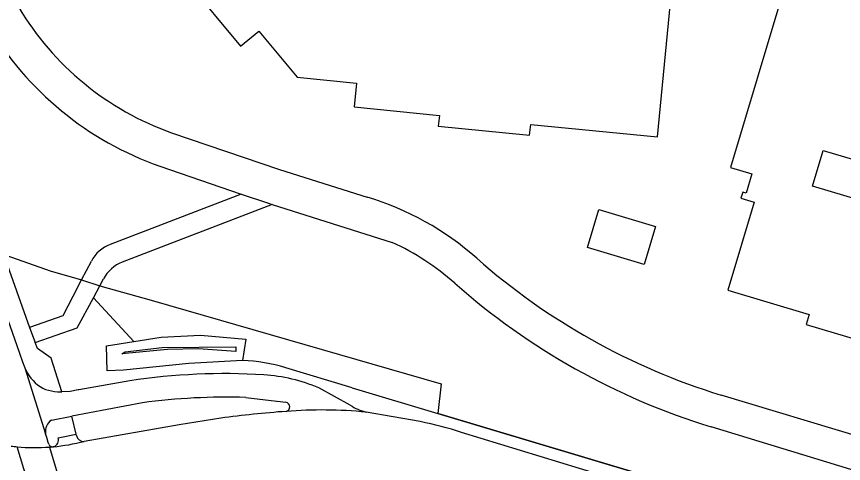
# Model space of a CAD drawing. Extents: x 194485 to 197793, y 468269 to 470822.
# Drawn here: x 196874.4 to 196967.3, y 468949.9 to 469000.2 of the extents above; entities that cross this region are included whole.
import ezdxf

# ---------------------------------------------------------------- set-up
doc = ezdxf.new("R2010")
doc.units = 0
for name, color, linetype in [('BGT grensvlak begroeid terreindeel', 7, 'Continuous'), ('BGT grensvlak pand op maaiveld', 7, 'Continuous'), ('BGT grensvlak waterdeel', 7, 'Continuous'), ('BGT grensvlak wegdeel', 7, 'Continuous'), ('BGT lijnelement scheiding hek', 7, 'Continuous'), ('BGT lijnelement scheiding uitbreiding populatie draadraster', 7, 'Continuous')]:
    doc.layers.add(name, color=color, linetype=linetype)

msp = doc.modelspace()

# ---------------------------------------------------------------- linework, layer by layer
at = {"layer": 'BGT grensvlak begroeid terreindeel'}
for p, q in [((196883.076, 468968.556), (196887.608, 468963.639)), ((196912.148, 468958.442), (196904.673, 468960.681)), ((196912.148, 468958.442), (196921.758, 468955.563))]:
    msp.add_line(p, q, dxfattribs=at)
for points in [[(196887.608, 468963.639), (196890.675, 468964.137), (196895.072, 468964.352), (196900.185, 468963.891), (196899.816, 468961.504)], [(196884.596, 468960.355), (196884.541, 468963.141), (196887.608, 468963.639)], [(196899.816, 468961.504), (196893.768, 468961.155), (196886.453, 468960.427), (196884.596, 468960.355)], [(196921.758, 468955.563), (197006.594, 468930.152), (197013.008, 468928.23)]]:
    msp.add_lwpolyline(points, dxfattribs=at)
msp.add_arc((196898.919, 468941.468), 20.056, 73.32832, 87.43728, dxfattribs=at)
at = {"layer": 'BGT grensvlak pand op maaiveld'}
for points in [[(196960.657, 469003.262), (196954.665, 468983.217), (196957.051, 468982.504), (196956.399, 468980.325), (196956.033, 468980.434), (196955.832, 468979.762), (196957.318, 468979.318), (196954.357, 468969.412), (196963.503, 468966.678), (196963.168, 468965.557), (196977.515, 468961.268), (196981.838, 468975.731), (196963.883, 468981.098), (196965.08, 468985.103), (196970.507, 468983.481), (196973.255, 468992.673), (196976.716, 468991.638), (196981.153, 469006.48)], [(196893.488, 469004.227), (196899.582, 468996.843), (196901.663, 468998.52), (196905.936, 468993.349), (196912.618, 468992.681), (196912.376, 468990.007), (196921.931, 468989.046), (196921.799, 468987.85), (196932.08, 468986.83), (196932.199, 468988.019), (196946.442, 468986.637), (196947.921, 469001.751)], [(196938.57, 468974.213), (196939.857, 468978.48), (196946.217, 468976.553), (196944.932, 468972.302), (196938.57, 468974.213)]]:
    msp.add_lwpolyline(points, dxfattribs=at)
at = {"layer": 'BGT grensvlak waterdeel'}
msp.add_line((196886.261, 468962.262), (196886.608, 468962.486), dxfattribs=at)
msp.add_lwpolyline([(196886.608, 468962.486), (196890.776, 468962.971), (196899.064, 468963.055), (196899.043, 468962.5), (196894.878, 468962.801), (196891.366, 468962.729), (196886.261, 468962.262)], dxfattribs=at)
at = {"layer": 'BGT grensvlak wegdeel'}
for p, q in [((196890.534, 468983.334), (196899.673, 468980.219)), ((196899.673, 468980.219), (196884.931, 468974.552)), ((196903.159, 468979.042), (196886.295, 468972.559)), ((196903.159, 468979.042), (196916.648, 468974.785)), ((196881.723, 468970.572), (196882.821, 468972.672)), ((196883.768, 468969.881), (196884.185, 468970.678)), ((196881.318, 468969.796), (196881.723, 468970.572)), ((196881.723, 468970.572), (196883.768, 468969.881)), ((196883.076, 468968.556), (196883.768, 468969.881)), ((196875.867, 468965.201), (196876.511, 468963.53)), ((196875.333, 468960.692), (196877.688, 468953.259)), ((196911.904, 468956.49), (196908.4, 468958.417)), ((196888.564, 468956.744), (196880.63, 468955.245)), ((196986.679, 468947.589), (196953.588, 468957.615)), ((196878.358, 468954.801), (196880.63, 468955.245)), ((196881.125, 468953.217), (196880.63, 468955.245)), ((196919.789, 468954.63), (196913.724, 468955.699)), ((197014.978, 468934.98), (196952.486, 468954.031)), ((196877.804, 468952.854), (196877.688, 468953.259)), ((196879.089, 468952.819), (196881.125, 468953.217)), ((196881.163, 468953.059), (196881.125, 468953.217)), ((196877.972, 468952.269), (196877.804, 468952.854)), ((196878.028, 468952.079), (196877.972, 468952.269)), ((196878.12, 468951.771), (196880.088, 468945.147)), ((196878.601, 468951.815), (196878.519, 468951.804))]:
    msp.add_line(p, q, dxfattribs=at)
for points in [[(196891.844, 468987.113), (196903.983, 468982.976), (196913.815, 468979.873)], [(196899.673, 468980.219), (196902.736, 468979.175), (196903.159, 468979.042)], [(196871.27, 468978.091), (196875.867, 468965.201)], [(196871.75, 468970.795), (196874.753, 468962.331)], [(196881.318, 468969.796), (196879.614, 468966.536), (196875.867, 468965.201)], [(196876.511, 468963.53), (196881.242, 468965.168), (196883.076, 468968.556)], [(196879.498, 468957.986), (196878.314, 468961.774), (196876.769, 468962.858), (196876.511, 468963.53)], [(196874.753, 468962.331), (196875.079, 468961.336), (196875.333, 468960.692)], [(196875.333, 468960.692), (196875.644, 468960.078), (196875.828, 468959.786), (196876.035, 468959.505), (196876.265, 468959.239), (196876.516, 468958.992), (196876.785, 468958.766), (196877.07, 468958.566), (196877.37, 468958.395), (196877.682, 468958.257), (196878.004, 468958.153), (196878.335, 468958.077), (196878.674, 468958.027), (196879.019, 468957.998), (196879.498, 468957.986)], [(196887.161, 468959.224), (196881.398, 468958.212), (196881.348, 468958.194), (196880.438, 468958.007), (196879.498, 468957.986)], [(196900.199, 468957.347), (196903.669, 468956.939), (196903.706, 468956.943), (196904.678, 468956.82)], [(196897.36, 468955.019), (196892.709, 468954.274), (196882.026, 468952.413)], [(196948.624, 468946.111), (196947.391, 468946.483), (196939.902, 468948.699), (196924.43, 468953.413)], [(196879.239, 468935.418), (196877.274, 468942.523), (196876.732, 468944.395), (196874.494, 468951.801)]]:
    msp.add_lwpolyline(points, dxfattribs=at)
for centre, radius, start, end in [((196902.706, 469017.881), 32.629, 210.65198, 250.55522), ((196902.705, 469017.881), 36.629, 210.6543, 250.59254), ((196904.236, 468948.203), 33.087, 48.55026, 73.17092), ((196886.365, 468970.819), 3.999, 111.01075, 152.39102), ((196904.225, 468948.187), 29.356, 48.55777, 64.965), ((196887.73, 468968.825), 4, 111.02679, 152.40525), ((196975.534, 469028.941), 74.626, 228.5539, 252.89761), ((196975.528, 469028.932), 78.365, 228.55182, 252.9002), ((196897.796, 468889.221), 70.806, 86.43174, 98.63861), ((196900.861, 468940.473), 19.464, 67.21154, 86.0468), ((196897.978, 468887.657), 69.725, 88.17432, 97.75924), ((196904.602, 468956.3), 0.526, 281.45752, 81.64179), ((196914.096, 468830.123), 126.013, 94.27363, 97.63231), ((196908.719, 468903.711), 52.228, 84.5007, 94.40653), ((196915.091, 468961.333), 5.797, 236.65417, 256.36482), ((196879.096, 468953.564), 1.441, 120.82617, 192.20387), ((196912.874, 468918.802), 36.489, 71.53669, 79.07587), ((196881.944, 468953.202), 0.794, 190.40754, 275.95896), ((196878.48, 468952.309), 0.507, 207.02667, 274.46857), ((196876.494, 468973.867), 22.155, 275.24379, 284.45887), ((196878.321, 468952.572), 0.807, 290.3302, 17.82513), ((196876.642, 468975.189), 23.487, 263.03319, 264.75312), ((196876.49, 468973.952), 22.241, 264.8501, 274.20184), ((196875.664, 468983.892), 32.215, 274.37195, 275.08403)]:
    msp.add_arc(centre, radius, start, end, dxfattribs=at)
at = {"layer": 'BGT lijnelement scheiding hek'}
msp.add_lwpolyline([(196841.436, 469090.368), (196842.12, 469086.852), (196845.024, 469071.895), (196846.628, 469064.99), (196849.895, 469052.291), (196852.75, 469041.515), (196855.983, 469029.377), (196859.56, 469016.5), (196862.448, 469006.251), (196865.763, 468995.159), (196869.029, 468985.126), (196872.241, 468976.093), (196873.226, 468973.325), (196878.185, 468971.597), (196881.723, 468970.572)], dxfattribs=at)
at = {"layer": 'BGT lijnelement scheiding uitbreiding populatie draadraster'}
msp.add_line((197006.594, 468930.154), (196921.758, 468955.563), dxfattribs=at)
msp.add_lwpolyline([(196883.768, 468969.881), (196889.558, 468968.282), (196922.146, 468958.876), (196921.758, 468955.563)], dxfattribs=at)

doc.saveas('drawing.dxf')
